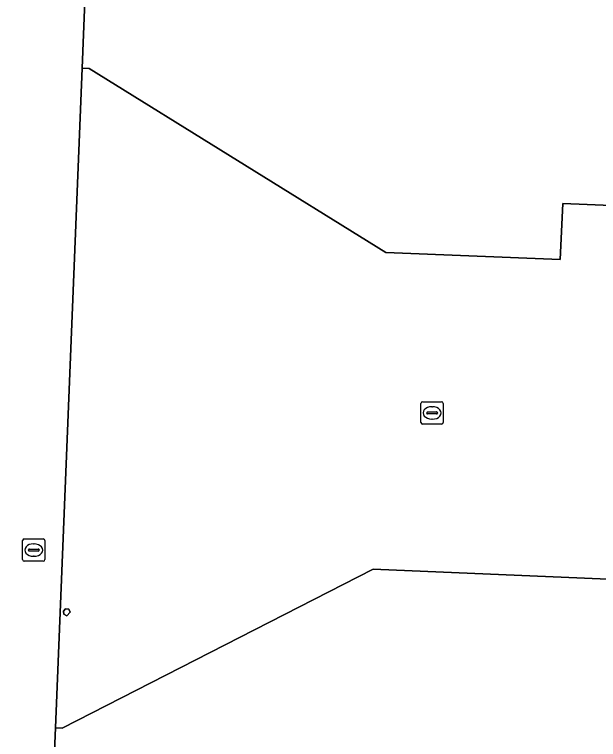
# Model space of a CAD drawing. Extents: x 160888 to 161385, y 386490 to 386908.
# Drawn here: x 161064.79 to 161090.94, y 386704.84 to 386737.32 of the extents above; entities that cross this region are included whole.
import ezdxf

# ---------------------------------------------------------------- set-up
doc = ezdxf.new("R2010")
doc.units = 0
for name, color, linetype in [('IMGEO_Brandkraan', 7, 'Continuous'), ('IMGEO_Kolk', 7, 'Continuous'), ('IMGEO_Pand', 7, 'Continuous'), ('IMGEO_Voetgangersgebied_open', 7, 'Continuous'), ('IMGEO_Voetpad_open', 7, 'Continuous')]:
    doc.layers.add(name, color=color, linetype=linetype)

msp = doc.modelspace()

# ---------------------------------------------------------------- linework, layer by layer
at = {"layer": 'IMGEO_Brandkraan'}
for p, q in [((161065.15, 386712.904), (161065.15, 386713.756)), ((161065.225, 386713.83), (161066.077, 386713.83)), ((161066.151, 386713.756), (161066.151, 386712.904)), ((161065.638, 386713.61), (161065.663, 386713.61)), ((161065.409, 386713.324), (161065.409, 386713.336)), ((161065.847, 386713.287), (161065.449, 386713.287)), ((161065.452, 386713.373), (161065.85, 386713.373)), ((161065.893, 386713.336), (161065.893, 386713.324)), ((161066.077, 386712.83), (161065.225, 386712.83)), ((161065.661, 386713.05), (161065.636, 386713.05))]:
    msp.add_line(p, q, dxfattribs=at)
for points in [[(161065.15, 386712.904), (161065.15, 386713.756)], [(161065.225, 386713.83), (161066.077, 386713.83)], [(161066.151, 386713.756), (161066.151, 386712.904)], [(161066.077, 386712.83), (161065.225, 386712.83)]]:
    msp.add_lwpolyline(points, dxfattribs=at)
for centre, radius, start, end in [((161065.227, 386713.754), 0.0765, 91.552, 178.448), ((161065.227, 386713.754), 0.0765, 91.552, 178.448), ((161066.075, 386713.754), 0.0765, 1.552, 88.448), ((161066.075, 386713.754), 0.0765, 1.552, 88.448), ((161065.449, 386713.333), 0.0403, 85.8775, 175.7526), ((161065.446, 386713.323), 0.0366, 178.938, 274.7102), ((161065.85, 386713.33), 0.043, 264.8664, 352.4533), ((161065.854, 386713.335), 0.0386, 1.7309, 96.639), ((161065.227, 386712.906), 0.0765, 181.552, 268.448), ((161065.227, 386712.906), 0.0765, 181.552, 268.448), ((161066.075, 386712.906), 0.0765, 271.552, 358.448), ((161066.075, 386712.906), 0.0765, 271.552, 358.448)]:
    msp.add_arc(centre, radius, start, end, dxfattribs=at)
for centre, major_axis, ratio, start_param, end_param in [((161065.637, 386713.33), (-0.387, 0.002), 0.722429, 4.712389, 7.853982), ((161065.662, 386713.33), (-0.39, 0.002), 0.717154, 1.570796, 4.712389)]:
    msp.add_ellipse(centre, major_axis=major_axis, ratio=ratio, start_param=start_param, end_param=end_param, dxfattribs=at)
at = {"layer": 'IMGEO_Kolk'}
for p, q in [((161083.062, 386719.973), (161083.914, 386719.973)), ((161082.987, 386719.047), (161082.987, 386719.899)), ((161083.475, 386719.753), (161083.5, 386719.753)), ((161083.988, 386719.899), (161083.988, 386719.047)), ((161083.246, 386719.467), (161083.246, 386719.479)), ((161083.684, 386719.43), (161083.286, 386719.43)), ((161083.289, 386719.516), (161083.687, 386719.516)), ((161083.73, 386719.479), (161083.73, 386719.467)), ((161083.914, 386718.973), (161083.062, 386718.973)), ((161083.498, 386719.193), (161083.473, 386719.193))]:
    msp.add_line(p, q, dxfattribs=at)
for points in [[(161083.062, 386719.973), (161083.914, 386719.973)], [(161082.987, 386719.047), (161082.987, 386719.899)], [(161083.988, 386719.899), (161083.988, 386719.047)], [(161083.914, 386718.973), (161083.062, 386718.973)]]:
    msp.add_lwpolyline(points, dxfattribs=at)
for centre, radius, start, end in [((161083.064, 386719.897), 0.0765, 91.552, 178.448), ((161083.064, 386719.897), 0.0765, 91.552, 178.448), ((161083.912, 386719.897), 0.0765, 1.552, 88.448), ((161083.912, 386719.897), 0.0765, 1.552, 88.448), ((161083.286, 386719.476), 0.0403, 85.8775, 175.7526), ((161083.283, 386719.466), 0.0366, 178.938, 274.7102), ((161083.687, 386719.473), 0.043, 264.8664, 352.4533), ((161083.691, 386719.478), 0.0386, 1.7309, 96.639), ((161083.064, 386719.049), 0.0765, 181.552, 268.448), ((161083.064, 386719.049), 0.0765, 181.552, 268.448), ((161083.912, 386719.049), 0.0765, 271.552, 358.448), ((161083.912, 386719.049), 0.0765, 271.552, 358.448)]:
    msp.add_arc(centre, radius, start, end, dxfattribs=at)
for centre, major_axis, ratio, start_param, end_param in [((161083.474, 386719.473), (-0.387, 0.002), 0.722429, 4.712389, 7.853982), ((161083.499, 386719.473), (-0.39, 0.002), 0.717154, 1.570796, 4.712389)]:
    msp.add_ellipse(centre, major_axis=major_axis, ratio=ratio, start_param=start_param, end_param=end_param, dxfattribs=at)
at = {"layer": 'IMGEO_Pand'}
for points in [[(161162.623, 386750), (161162.813, 386754.694), (161158.078, 386754.881), (161138.515, 386755.653), (161136.481, 386755.736), (161090.937, 386757.602), (161090.349, 386743.254), (161088.151, 386743.344), (161088.742, 386757.7), (161068.761, 386758.511), (161068.579, 386753.93), (161068.422, 386750), (161067.82, 386734.914), (161068.128, 386734.901), (161081.411, 386726.666), (161089.223, 386726.344), (161089.335, 386728.855), (161138.981, 386726.813), (161138.885, 386724.445), (161161.551, 386723.521)], [(161067.221, 386710.676), (161067.078, 386710.699), (161066.975, 386710.596), (161066.998, 386710.453), (161067.127, 386710.387), (161067.287, 386710.547)]]:
    msp.add_lwpolyline(points, close=True, dxfattribs=at)
msp.add_lwpolyline([(161125.316, 386657.891), (161125.805, 386669.885), (161127.462, 386710.495), (161080.851, 386712.475), (161066.929, 386705.356), (161066.624, 386705.366), (161065.189, 386671.013), (161064.976, 386665.921), (161106.621, 386664.183), (161107.513, 386685.669), (161112.376, 386685.455), (161112.436, 386685.452), (161112.38, 386684.082), (161112.521, 386684.076), (161114.357, 386684.004), (161113.546, 386663.894), (161112.853, 386646.718)], dxfattribs=at)
at = {"layer": 'IMGEO_Voetgangersgebied_open'}
msp.add_lwpolyline([(161161.551, 386723.521), (161138.885, 386724.445), (161138.981, 386726.813), (161089.335, 386728.855), (161089.223, 386726.344), (161081.411, 386726.666), (161068.128, 386734.901), (161067.82, 386734.914), (161066.624, 386705.366), (161066.929, 386705.356), (161080.851, 386712.475), (161127.462, 386710.495), (161136.985, 386710.09), (161137.065, 386712.159), (161147.892, 386711.738)], dxfattribs=at)
msp.add_lwpolyline([(161067.127, 386710.387), (161066.998, 386710.453), (161066.975, 386710.596), (161067.078, 386710.699), (161067.221, 386710.676), (161067.287, 386710.547)], close=True, dxfattribs=at)
at = {"layer": 'IMGEO_Voetpad_open'}
for points in [[(161067.82, 386734.914), (161068.422, 386750), (161068.579, 386753.93), (161067.08, 386753.989), (161067.267, 386758.696), (161068.766, 386758.636), (161068.761, 386758.511), (161088.742, 386757.7), (161088.151, 386743.344), (161090.349, 386743.254), (161090.937, 386757.602), (161136.481, 386755.736), (161136.569, 386757.969), (161137.063, 386770.156), (161132.404, 386758.088), (161096.837, 386759.553), (161051.127, 386761.313)], [(161046.39, 386664.154), (161046.13, 386658.175), (161046.865, 386658.1), (161047.155, 386663.993), (161110.493, 386661.403), (161113.546, 386663.894), (161111.71, 386663.971), (161111.51, 386663.979), (161106.621, 386664.183), (161064.976, 386665.921), (161063.364, 386665.987), (161063.573, 386671.097), (161065.189, 386671.013), (161066.624, 386705.366), (161067.82, 386734.914)]]:
    msp.add_lwpolyline(points, dxfattribs=at)

doc.saveas('drawing.dxf')
